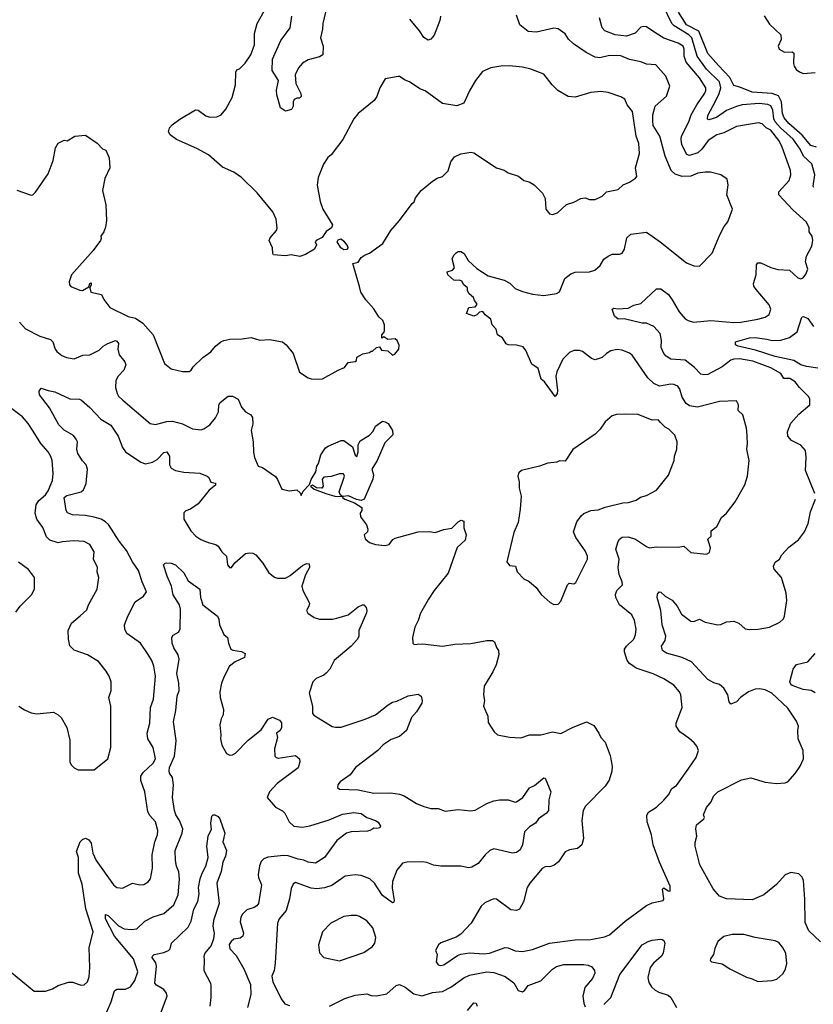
# Model space of a CAD drawing. Extents: x 1771496 to 1971148, y 471553 to 643630.
# Tile 674 of 702: x 1903614 to 1909173, y 568567 to 575461. Entities that reach past the tile are written whole.
import ezdxf

# ---------------------------------------------------------------- set-up
doc = ezdxf.new("R2010")
doc.units = 0

msp = doc.modelspace()

# ---------------------------------------------------------------- linework, layer by layer
at = {"layer": '0CON10XD'}
for points in [[(1904953.8, 573135), (1904986.7, 573175), (1905023.3, 573205), (1905045, 573216), (1905085, 573223.8), (1905173.6, 573226.4), (1905235, 573236.2), (1905296.4, 573216.4), (1905363, 573223), (1905455, 573206), (1905481.2, 573185), (1905528.8, 573125), (1905574.1, 572994.1), (1905634.1, 572954.1), (1905656.4, 572946.4), (1905705, 572943.8), (1905735, 572946.7), (1905845, 573007.5), (1905890, 573025), (1905915, 573060), (1905965, 573067.5), (1905972.5, 573075), (1905975, 573097.5), (1906018.3, 573121.7), (1906065, 573130), (1906075, 573140), (1906085, 573140), (1906113, 573167), (1906135, 573170), (1906148.3, 573148.3), (1906192.5, 573142.5), (1906225, 573112.5), (1906241.7, 573118.3), (1906270, 573155), (1906271.7, 573181.7), (1906257.5, 573215), (1906243, 573227), (1906193, 573223), (1906165, 573240), (1906151.7, 573231.7), (1906150, 573255), (1906167, 573273), (1906170, 573285), (1906170, 573325), (1906157.5, 573355), (1906130.7, 573380.7), (1906095, 573437.5), (1906039.3, 573499.3), (1906004.1, 573554.1), (1905993.8, 573593.8), (1905947.5, 573755), (1905985.7, 573764.3), (1906005, 573796.7), (1906034.1, 573815.9), (1906065, 573826.7), (1906158.8, 573895), (1906213.8, 573985), (1906273.8, 574055), (1906362.5, 574175), (1906376.7, 574185), (1906386.4, 574213.6), (1906426.7, 574265), (1906505, 574331.2), (1906538.3, 574351.7), (1906575, 574364), (1906615, 574403.3), (1906633.2, 574466.8), (1906660, 574500), (1906705, 574522), (1906775, 574534.2), (1906795, 574529.2), (1906953, 574423), (1907007.3, 574407.3), (1907035, 574388.8), (1907107.5, 574365), (1907144.4, 574334.4), (1907182.5, 574325), (1907216.7, 574305), (1907275.8, 574245.8), (1907295, 574210), (1907300, 574135), (1907325, 574102.5), (1907345, 574097.5), (1907380.7, 574109.3), (1907445, 574167.5), (1907495, 574182.5), (1907545, 574210), (1907575, 574213.3), (1907605, 574203.3), (1907645, 574203.3), (1907694, 574226), (1907725, 574256.7), (1907805, 574271.2), (1907840, 574305), (1907886.1, 574323.9), (1907927.9, 574352.1), (1907935.9, 574364.1), (1907928, 574425), (1907954.3, 574525), (1907950, 574595), (1907932.7, 574645), (1907907.3, 574817.3), (1907868.8, 574865), (1907853.3, 574905), (1907825, 574922), (1907735, 574952), (1907685, 574958), (1907615, 574951.4), (1907505, 574918.5), (1907456.6, 574923.4), (1907384.4, 574965), (1907344, 575004), (1907285, 575080), (1907195, 575114), (1907135, 575128.6), (1907042.7, 575137.3), (1906985, 575135.7), (1906915, 575124.2), (1906855, 575098.8), (1906806.2, 575035), (1906765, 574963.3), (1906725, 574876.2), (1906675, 574859.2), (1906575, 574875.6), (1906455, 574964), (1906417.3, 574977.3), (1906345, 575026.7), (1906315, 575037.5), (1906275, 575062.5), (1906265, 575062.5), (1906173.6, 575046.4), (1906136.4, 574983.6), (1906115.8, 574924.2), (1906096.7, 574895), (1905985, 574803.8), (1905955, 574767.5), (1905877.1, 574622.9), (1905795, 574516), (1905773.5, 574496.5), (1905741.4, 574448.6), (1905705, 574357.5), (1905698.3, 574301.7), (1905717.9, 574187.9), (1905737.1, 574135), (1905805.6, 574025), (1905797.1, 574005), (1905761.5, 573978.5), (1905733.8, 573936.2), (1905690, 573915), (1905683.8, 573905), (1905692.5, 573885), (1905678.8, 573855), (1905615, 573816.9), (1905575.7, 573804.3), (1905515.4, 573815.4), (1905475, 573807.1), (1905392.5, 573815), (1905386.2, 573825), (1905385.6, 573865), (1905361.2, 573915), (1905368.8, 573935), (1905413.3, 573985), (1905418.3, 574001.7), (1905410, 574065), (1905388, 574115), (1905278.3, 574248.3), (1905167.4, 574357.4), (1905114.4, 574394.4), (1905035, 574429.2), (1904935.8, 574515), (1904855, 574559.3), (1904713, 574623), (1904668.8, 574655), (1904657.5, 574675), (1904664.5, 574705), (1904682.9, 574725), (1904735, 574764.1), (1904845, 574830), (1904865, 574828.1), (1904918.9, 574788.9), (1904945, 574779.4), (1904995, 574780.6), (1905024.5, 574795.5), (1905059.2, 574835), (1905103, 574917), (1905125.7, 575004.3), (1905128, 575095), (1905135, 575110), (1905152.9, 575117.1), (1905193.4, 575156.6), (1905233.3, 575215), (1905257.9, 575285), (1905258.7, 575365), (1905278.5, 575435), (1905328.9, 575525)], [(1905756.6, 575513.4), (1905738.5, 575435), (1905735.4, 575395), (1905721.9, 575335), (1905738.9, 575275), (1905738.1, 575215), (1905715, 575200.9), (1905635, 575180.5), (1905595, 575157.5), (1905566, 575125), (1905543.1, 575075), (1905549.2, 575015), (1905583.3, 574945), (1905586.1, 574923.9), (1905575, 574912.5), (1905555, 574912.5), (1905537, 574903), (1905530, 574885), (1905530, 574855), (1905517, 574833), (1905475, 574821.2), (1905441.2, 574845), (1905414.2, 574935.8), (1905413, 574967), (1905427.5, 575035), (1905383.3, 575105), (1905385.6, 575184.4), (1905442.9, 575315), (1905508.9, 575405), (1905521.5, 575485)], [(1909175.4, 574285.4), (1909170.9, 574295), (1909183.3, 574375), (1909163.2, 574453.2), (1909104.6, 574505), (1909080.2, 574555), (1909031.3, 574625), (1908942, 574705), (1908906.2, 574745), (1908896.2, 574766.2), (1908888.8, 574828.8), (1908875, 574858), (1908855, 574868), (1908793.7, 574873.7), (1908675, 574864.1), (1908635, 574854), (1908565.7, 574824.3), (1908495, 574775.4), (1908440.3, 574760.3), (1908430.8, 574765), (1908435, 574791.2), (1908490, 574895), (1908513.5, 574945), (1908523.9, 574985), (1908516, 575025), (1908425, 575115.3), (1908360, 575205), (1908322.8, 575335), (1908300.7, 575355), (1908198.3, 575418.3), (1908182.1, 575435), (1908119.3, 575565)], [(1909195, 574567.7), (1909155, 574581.1), (1909093.8, 574653.9), (1909000.9, 574735), (1908969.3, 574775), (1908957.1, 574805), (1908949.5, 574885), (1908927.7, 574927.7), (1908884.8, 574945.2), (1908743.3, 574953.3), (1908658.3, 574988.3), (1908615, 574999.4), (1908587.3, 575057.3), (1908509.5, 575139.5), (1908435, 575223.5), (1908369.9, 575379.9), (1908285, 575426.4), (1908228.7, 575515)], [(1906561.1, 575485), (1906557.5, 575455), (1906516.3, 575353.7), (1906495, 575324.4), (1906475, 575317.3), (1906445, 575336.9), (1906414.2, 575384.2), (1906346.9, 575465)], [(1908299.7, 570220.3), (1908351.2, 570295), (1908368.8, 570345), (1908355.9, 570375.9), (1908338.3, 570398.3), (1908301.7, 570431.7), (1908236.7, 570475), (1908212, 570515), (1908212, 570535), (1908254.2, 570645), (1908244.2, 570735), (1908235.5, 570755.5), (1908195, 570802), (1908125, 570847.1), (1908052, 570882), (1907931.9, 570921.9), (1907885, 570952.9), (1907868.6, 570975), (1907850, 571035), (1907851.2, 571055), (1907864, 571075), (1907915.8, 571125), (1907927.1, 571155), (1907931.1, 571195), (1907920, 571255), (1907900.6, 571295), (1907815.8, 571365), (1907788.8, 571415), (1907786.4, 571436.4), (1907796.2, 571465), (1907835.7, 571505), (1907834.2, 571525), (1907813, 571577), (1907806.9, 571625), (1907812, 571685), (1907789.7, 571755), (1907805, 571806.7), (1907815, 571823.3), (1907835, 571837.5), (1907875, 571840), (1907927.5, 571825), (1908005, 571771.9), (1908025, 571764.4), (1908075, 571770.8), (1908222.7, 571767.3), (1908265, 571775.8), (1908315, 571730), (1908425, 571720), (1908445, 571730), (1908453, 571763), (1908434, 571825), (1908456.7, 571845), (1908458, 571882), (1908497.3, 571912.7), (1908530, 571975), (1908565, 572006.2), (1908626, 572085), (1908693.8, 572205), (1908711.2, 572265), (1908723.9, 572373.9), (1908706.2, 572455), (1908711.2, 572495), (1908708, 572585), (1908701.7, 572611.7), (1908678.8, 572695), (1908646.7, 572725), (1908648, 572765), (1908635, 572793.3), (1908515, 572787.3), (1908361.5, 572748.5), (1908305, 572758.2), (1908282.1, 572775), (1908255, 572819.2), (1908237.5, 572875), (1908224.6, 572894.6), (1908196.9, 572906.9), (1908175, 572908.2), (1908095.5, 572894.5), (1908055, 572913.5), (1908014.5, 572954.5), (1907905, 573112), (1907885, 573127.5), (1907835, 573147.5), (1907798.3, 573151.7), (1907755, 573142.5), (1907725, 573124.4), (1907694, 573095), (1907645, 573080.4), (1907618.3, 573088.3), (1907555, 573139.2), (1907535, 573145.8), (1907495, 573144.2), (1907465, 573130), (1907419.2, 573085), (1907376.4, 572996.4), (1907370, 572965), (1907380, 572865), (1907378, 572845), (1907365, 572823.3), (1907289.1, 572925), (1907267.7, 572945), (1907245, 573018), (1907200.3, 573050.3), (1907158.8, 573145), (1907139.7, 573169.7), (1907095, 573182.5), (1907035, 573184.5), (1907021.1, 573191.1), (1906995, 573234), (1906961.2, 573255), (1906951.2, 573295), (1906924.4, 573324.4), (1906914.2, 573365), (1906873.8, 573395), (1906857.1, 573417.1), (1906835, 573414.2), (1906815, 573394.3), (1906795, 573385.7), (1906743.3, 573405), (1906760, 573445), (1906805, 573451.9), (1906816.5, 573465), (1906816.4, 573475), (1906799.2, 573495), (1906792, 573515), (1906762, 573542), (1906751.8, 573561.8), (1906751.1, 573585), (1906725.6, 573605), (1906711.5, 573631.5), (1906695, 573638.1), (1906665, 573634.4), (1906655, 573638.6), (1906614, 573675), (1906607.5, 573695), (1906645, 573708), (1906660, 573725), (1906643.3, 573786.7), (1906655, 573812.5), (1906670.7, 573829.3), (1906685, 573837.5), (1906705, 573837.5), (1906726.7, 573825), (1906755.9, 573775.9), (1906815, 573718.8), (1906895, 573668.8), (1907006.6, 573636.6), (1907046.4, 573616.4), (1907085, 573580), (1907135, 573558.6), (1907205, 573538.6), (1907285, 573530), (1907375, 573544), (1907394.3, 573555.7), (1907431.9, 573648.1), (1907475, 573681.5), (1907505, 573692.7), (1907605, 573695.7), (1907643, 573707), (1907680.3, 573739.7), (1907705.6, 573784.4), (1907735, 573805.8), (1907765, 573818.8), (1907815, 573820), (1907833, 573827), (1907850.8, 573855), (1907866.7, 573935), (1907895, 573960.6), (1908005, 573974.3), (1908100, 573905), (1908285, 573758.8), (1908335, 573738.8), (1908375, 573736.7), (1908463.6, 573826.4), (1908518, 573955), (1908547.7, 574012.3), (1908573.6, 574046.4), (1908607.5, 574135), (1908566.9, 574235), (1908575.9, 574305.9), (1908570, 574345), (1908525.7, 574375.7), (1908452.9, 574392.9), (1908415, 574394.6), (1908365, 574386.6), (1908315, 574364.7), (1908255, 574363.6), (1908205, 574380), (1908176.2, 574405), (1908134.7, 574505), (1908098.8, 574645), (1908051.2, 574721.2), (1908047.8, 574752.2), (1908048.9, 574795), (1908064.6, 574855), (1908143.8, 574925), (1908168.8, 574995), (1908140, 575065), (1908070, 575145), (1908005, 575150.6), (1907965, 575167.1), (1907885, 575182.9), (1907825, 575208.5), (1907745, 575209.5), (1907676.6, 575193.4), (1907645, 575198.4), (1907581.7, 575231.7), (1907493.1, 575293.1), (1907458.2, 575325), (1907435, 575361.2), (1907385, 575397.5), (1907355, 575402), (1907235, 575372.9), (1907175, 575378), (1907118, 575425), (1907095, 575493.3)], [(1909182.2, 572145), (1909117.7, 572305), (1909121.5, 572395), (1909117.3, 572445), (1909085, 572483.3), (1909018.8, 572515), (1908994.4, 572545), (1908991.5, 572575), (1909015, 572635.8), (1909071.3, 572698.7), (1909147.5, 572765), (1909147.5, 572805), (1909140.7, 572820.7), (1909076.2, 572885), (1909045.8, 572925.8), (1909008.6, 572948.6), (1908965, 572950), (1908944.4, 572985), (1908875, 573024.1), (1908749.9, 573069.9), (1908655, 573087.5), (1908615, 573085.3), (1908595, 573077.5), (1908535, 573031.4), (1908435, 572977.1), (1908405, 572974.3), (1908385, 572979.4), (1908341.5, 573025), (1908275, 573078.5), (1908175, 573085.5), (1908141.4, 573105), (1908124.7, 573124.7), (1908108.2, 573165), (1908108.9, 573215), (1908099.2, 573265), (1908055, 573313.6), (1908005, 573337.3), (1907973.5, 573336.5), (1907847, 573367), (1907805, 573364.5), (1907780.8, 573385), (1907763.8, 573435), (1907775, 573442.5), (1907805, 573436), (1907875, 573441.2), (1907915, 573462.5), (1907965, 573474.2), (1908075, 573577.5), (1908105, 573577.5), (1908157.6, 573537.6), (1908185, 573500.8), (1908232.2, 573415), (1908275, 573367.1), (1908296.2, 573355), (1908334.6, 573344.6), (1908455, 573355.5), (1908615, 573340.7), (1908666, 573344), (1908785, 573365.6), (1908835, 573379.2), (1908862.3, 573397.7), (1908874, 573435), (1908864.2, 573465), (1908772.5, 573572.5), (1908756.9, 573595), (1908754.4, 573615), (1908771.8, 573675), (1908774.2, 573745.8), (1908785, 573758), (1908805, 573758.1), (1908875, 573726.2), (1908925, 573711.2), (1909005, 573706.7), (1909065, 573653.8), (1909085, 573646.7), (1909102.5, 573655), (1909120.7, 573679.3), (1909133.3, 573715), (1909117.5, 573765), (1909123.8, 573805), (1909161.2, 573875), (1909170, 573915), (1909164, 573945), (1909143.8, 573975), (1909144, 574005), (1909124.3, 574044.3), (1909030.3, 574130.3), (1908930, 574235), (1908931.2, 574255), (1909004.5, 574335.5), (1909015.7, 574375), (1909011.9, 574405), (1908952.9, 574575), (1908931.1, 574615), (1908875, 574687.8), (1908843.5, 574705), (1908815, 574731.1), (1908789.7, 574739.7), (1908635, 574713.8), (1908545, 574668), (1908495.9, 574654.1), (1908435.5, 574615), (1908392.5, 574555), (1908365, 574529.1), (1908305, 574510.9), (1908286.3, 574516.3), (1908252.3, 574585), (1908246.1, 574625), (1908249.3, 574645), (1908301.1, 574745), (1908316.7, 574795), (1908355.8, 574865), (1908412.4, 574947.6), (1908420, 574965), (1908419.6, 574985), (1908375, 575054.6), (1908283.2, 575165), (1908267.2, 575205), (1908269.1, 575255), (1908261.5, 575275), (1908225, 575296.1), (1908125, 575330.8), (1908062.2, 575372.2), (1908005, 575410.6), (1907985, 575414.4), (1907965, 575409.2), (1907925, 575367.1), (1907865, 575345.7), (1907785, 575355.5), (1907712.6, 575382.6), (1907694.3, 575405), (1907675, 575473.3)], [(1908827.5, 575487.5), (1908865, 575430.6), (1908945.9, 575355.9), (1908948.3, 575321.7), (1908926.5, 575275), (1908934.4, 575255), (1908970, 575235), (1909025, 575235.6), (1909036.9, 575226.9), (1909034.6, 575155), (1909038.5, 575135), (1909052.4, 575112.4), (1909075, 575095.4), (1909102.5, 575085), (1909185, 575091.1)], [(1903595, 574268.8), (1903695, 574233.6), (1903706.2, 574235), (1903725.5, 574254.5), (1903815, 574382.5), (1903848, 574475), (1903864.2, 574565), (1903883.9, 574596.1), (1903925, 574617.5), (1903947, 574613), (1904000, 574645), (1904075, 574652), (1904157.9, 574597.9), (1904195, 574556.7), (1904217.7, 574547.7), (1904241.2, 574495), (1904246.7, 574425), (1904211.2, 574348.8), (1904193.9, 574266.1), (1904217.5, 574165), (1904221.4, 574055), (1904215, 574007.5), (1904204, 573975), (1904183.6, 573946.4), (1904185, 573930), (1904181.2, 573915), (1904129.2, 573845), (1903976.2, 573675), (1903960, 573625), (1903962.5, 573605), (1903972.3, 573592.3), (1904035, 573567.5), (1904055, 573566.2), (1904099.5, 573590.5), (1904105, 573613.3), (1904115, 573620), (1904115.5, 573605), (1904105.8, 573585), (1904113.5, 573553.5), (1904187.3, 573537.3), (1904202.7, 573502.7), (1904245.9, 573445.9), (1904375, 573382.5), (1904425, 573371.9), (1904477.4, 573337.4), (1904549.2, 573255), (1904628.8, 573055), (1904675.8, 573015.8), (1904755, 572999.2), (1904801.7, 572998.3), (1904815, 573007.5), (1904828.3, 573031.7), (1904896.7, 573095), (1904953.8, 573135)], [(1905885, 573850), (1905863.3, 573865), (1905837.5, 573905), (1905845, 573920), (1905865, 573926.7), (1905885, 573910), (1905910, 573875), (1905912.5, 573865), (1905905, 573852.5), (1905885, 573850)], [(1909205, 573020.6), (1909125.8, 573034.2), (1909085, 573045.3), (1909035.4, 573074.6), (1908905, 573102.5), (1908767.1, 573147.1), (1908645.5, 573175.5), (1908626.7, 573185), (1908628.8, 573205), (1908725, 573234.6), (1908765, 573235.9), (1908846.7, 573223.3), (1908885, 573215.7), (1908945, 573217.7), (1909005, 573235.8), (1909058.4, 573275), (1909089.3, 573370.7), (1909095, 573380), (1909105, 573382.5), (1909135, 573368.1), (1909175, 573313.8)], [(1903612.7, 573342.7), (1903655, 573297.9), (1903755, 573245.7), (1903831.1, 573221.1), (1903845.4, 573205.4), (1903863.3, 573155), (1903875, 573138.6), (1903910.6, 573110.6), (1903943.3, 573095), (1903995, 573085.8), (1904056.7, 573113.3), (1904105.3, 573114.7), (1904171.5, 573148.5), (1904199.2, 573175), (1904232, 573195), (1904285, 573214), (1904295, 573211.2), (1904305.7, 573195), (1904301.9, 573155), (1904311.9, 573115), (1904351.5, 573065), (1904357.5, 573045), (1904343.5, 573006.5), (1904304.4, 572965), (1904288.9, 572935), (1904285.6, 572885), (1904296.9, 572845), (1904307.5, 572825), (1904336.3, 572796.3), (1904527.5, 572635), (1904565, 572628), (1904645, 572648.6), (1904685, 572649.4), (1904755, 572631.1), (1904825, 572597.1), (1904885, 572589.2), (1904905, 572596), (1904945, 572624.2), (1904985.4, 572674.6), (1905006.9, 572715), (1905008.9, 572765), (1905019.3, 572780.7), (1905074.7, 572825.3), (1905105, 572824.6), (1905144.5, 572805), (1905168.5, 572748.5), (1905195.6, 572715), (1905234.1, 572694.1), (1905245.5, 572675), (1905247.9, 572632.1), (1905235.8, 572585), (1905249.2, 572505), (1905252.7, 572432.7), (1905260, 572395), (1905284.1, 572334.1), (1905316.1, 572326.1), (1905405, 572262.5), (1905420.7, 572240.7), (1905450, 572175), (1905505, 572162.5), (1905555, 572170), (1905578.3, 572148.3), (1905585, 572130), (1905600, 572160), (1905643.6, 572206.4), (1905655, 572242.5), (1905688, 572295), (1905695.7, 572334.3), (1905707.5, 572355), (1905724, 572415), (1905757.3, 572462.7), (1905775, 572476), (1905865, 572514), (1905885, 572513.8), (1905945, 572470), (1905963.2, 572413.2), (1905975, 572403.3), (1905984, 572435), (1905984.2, 572485), (1905997.9, 572512.1), (1906065, 572551.2), (1906090.5, 572579.5), (1906107.5, 572615), (1906155, 572650), (1906175, 572646.7), (1906195, 572633.3), (1906226.2, 572585), (1906228.8, 572555), (1906171.3, 572498.7), (1906118.1, 572375), (1906081.2, 572315), (1906092.1, 572275), (1906088.5, 572245), (1906028.1, 572105), (1906005, 572095.6), (1905972.9, 572102.9), (1905917.3, 572127.3), (1905877.5, 572122.5), (1905876.2, 572115), (1905891.1, 572105), (1905959.4, 572079.4), (1906010, 572045), (1906011.4, 572025), (1906000, 572005), (1906000.5, 571980.5), (1906042.5, 571925), (1906052.5, 571895), (1906050, 571875), (1906027.5, 571855), (1906035, 571827.5), (1906065, 571800), (1906106.7, 571786.7), (1906175, 571778.8), (1906203, 571787), (1906228.8, 571821.2), (1906245, 571831.2), (1906405, 571876), (1906485, 571878.8), (1906525, 571870), (1906585, 571891.4), (1906640, 571900), (1906685, 571946), (1906706.4, 571956.4), (1906725, 571950), (1906723.9, 571903.9), (1906742, 571855), (1906735, 571817.5), (1906678.8, 571765), (1906614.3, 571585), (1906517.5, 571465), (1906477.5, 571405), (1906421.2, 571305), (1906406, 571254), (1906382.7, 571207.3), (1906366, 571135), (1906366.7, 571096.7), (1906377, 571087), (1906399.3, 571089.3), (1906435, 571091.2), (1906575, 571075.8), (1906661.7, 571088.3), (1906775, 571094.4), (1906885, 571115.7), (1906925, 571113.8), (1906940, 571105), (1906953.3, 571065), (1906966.7, 571045), (1906970, 571015), (1906950.8, 570945), (1906929.2, 570895), (1906867.5, 570795), (1906863.8, 570735), (1906870, 570695), (1906863.3, 570655), (1906892.5, 570585), (1906895, 570540), (1906937.5, 570475), (1906960, 570455), (1907045, 570436.7), (1907125, 570433.8), (1907185, 570453.3), (1907265, 570454.2), (1907345, 570474.4), (1907405, 570462.9), (1907485, 570505.7), (1907585, 570545.7), (1907635, 570519.2), (1907671.5, 570465), (1907683.5, 570435), (1907713.8, 570403.8), (1907750.2, 570310.2), (1907763.3, 570235), (1907761.3, 570198.7), (1907742.6, 570137.4), (1907715.8, 570095), (1907578, 569955), (1907561.4, 569925), (1907551.9, 569855), (1907562.1, 569727.9), (1907551.4, 569685), (1907521.7, 569658.3), (1907465, 569650), (1907435, 569636), (1907387.1, 569565), (1907358.5, 569541.5), (1907335, 569532.7), (1907295, 569529.5), (1907272.7, 569517.3), (1907186.9, 569415), (1907168.6, 569385), (1907144, 569285), (1907115, 569234), (1907095, 569224), (1907055, 569230), (1906954.5, 569304.5), (1906935, 569306.4), (1906906.2, 569295), (1906872.5, 569277.5), (1906846.2, 569255), (1906777.5, 569135), (1906705, 569058), (1906671.7, 569038.3), (1906565, 568997.5), (1906546.7, 568983.3), (1906526.2, 568945), (1906538, 568915), (1906532, 568865), (1906545, 568844.2), (1906565, 568838.6), (1906585, 568843.6), (1906681.8, 568908.2), (1906705, 568917.3), (1906765, 568927.3), (1906865, 568920.4), (1906905, 568924.8), (1907013.8, 568966.2), (1907035, 568963.8), (1907085, 568941.8), (1907135, 568936.8), (1907205, 568952.2), (1907325, 568995.5), (1907505, 569018.2), (1907615, 569021.2), (1907711.1, 569038.9), (1907745, 569053.1), (1907855, 569150), (1908005, 569259.2), (1908045, 569277.1), (1908120, 569295), (1908125.8, 569305), (1908116.7, 569373.3), (1908125, 569382.5), (1908155, 569362.5), (1908170, 569360), (1908170, 569395), (1908095, 569562.5), (1908050.8, 569685), (1908040, 569755), (1908010, 569845), (1908007.5, 569892.5), (1908017.3, 569912.7), (1908075, 569948.8), (1908125, 569996), (1908159.2, 570035), (1908182.6, 570077.4), (1908215, 570098.8), (1908299.7, 570220.3)], [(1903475, 568855.6), (1903715, 568660), (1903795, 568659.1), (1903845, 568675.6), (1903885, 568700), (1903956.7, 568723.3), (1903985, 568722.9), (1904045, 568702), (1904065, 568703.8), (1904088.8, 568725), (1904100.3, 568759.7), (1904104.5, 568825), (1904100, 568965), (1904128.9, 569075), (1904077.3, 569235), (1904051.2, 569408.8), (1904027.1, 569485), (1904025.5, 569595), (1904013.4, 569636.6), (1904038, 569705), (1904055, 569722), (1904075, 569731.2), (1904097.9, 569717.9), (1904115.6, 569695.6), (1904127.5, 569625), (1904148.9, 569575), (1904271.5, 569405), (1904295, 569384.4), (1904335, 569380.6), (1904405, 569414.4), (1904455, 569403.5), (1904485, 569406.7), (1904515, 569424.3), (1904529.5, 569445), (1904545, 569520), (1904541.8, 569615), (1904560.8, 569705), (1904580.4, 569755), (1904582.1, 569785), (1904565.3, 569845.3), (1904525, 569888.6), (1904511.2, 569915), (1904490.4, 570055), (1904463.8, 570135), (1904463.1, 570165), (1904478.8, 570191.2), (1904548.5, 570255), (1904564.6, 570285), (1904548.5, 570365), (1904512.7, 570425), (1904507.7, 570465), (1904526.2, 570535), (1904530.5, 570645), (1904551.3, 570705), (1904564.7, 570865), (1904555, 570933.8), (1904540.5, 570975), (1904515, 571017.5), (1904459.4, 571095), (1904364.1, 571164.1), (1904350, 571195), (1904348.9, 571225), (1904371.5, 571285), (1904424.3, 571385), (1904482.5, 571425), (1904502, 571455), (1904471.1, 571525), (1904446.5, 571605), (1904405.2, 571665.2), (1904362.9, 571745), (1904310.1, 571810.1), (1904236.5, 571926.5), (1904215.7, 571945), (1904185, 571964.6), (1904135, 571977.9), (1904075, 571989.5), (1903984.4, 571994.4), (1903949.5, 572009.5), (1903938.8, 572025), (1903926.2, 572115), (1903945, 572129.2), (1904044, 572156), (1904060.5, 572169.5), (1904080.8, 572215), (1904090, 572315), (1904080, 572345), (1904053.7, 572373.7), (1904021.9, 572425), (1904014.5, 572455), (1904019.4, 572505), (1904010, 572525), (1903990.4, 572550.4), (1903925, 572586.5), (1903888.9, 572625), (1903824, 572744), (1903753.8, 572835), (1903750.7, 572859.3), (1903765, 572882.5), (1903815, 572865.6), (1903860, 572855), (1903965, 572807.1), (1904033.9, 572803.9), (1904047.3, 572797.3), (1904106.6, 572746.6), (1904182.5, 572665), (1904251.8, 572621.8), (1904304.7, 572544.7), (1904335, 572466), (1904355.3, 572435.3), (1904462.3, 572362.3), (1904495, 572351.8), (1904545, 572362.7), (1904577.2, 572382.8), (1904625, 572430), (1904645, 572436.2), (1904663.8, 572405), (1904662.9, 572345), (1904675, 572322), (1904705.5, 572305.5), (1904765, 572293.1), (1904875, 572286.2), (1904927.5, 572265), (1904940, 572255), (1904954.1, 572224.1), (1904985.5, 572215.5), (1904985, 572202), (1904942, 572168), (1904865, 572072.5), (1904810, 572035), (1904776.9, 572023.1), (1904765, 572007.5), (1904764, 571965), (1904812.6, 571882.6), (1904848, 571845), (1904882.6, 571822.6), (1904935, 571800), (1904987.2, 571787.2), (1905005.3, 571775.3), (1905030, 571735), (1905063.1, 571705), (1905070.8, 571645), (1905085, 571623.3), (1905096.7, 571625), (1905122.3, 571657.7), (1905195, 571723.8), (1905225, 571727.5), (1905247, 571727), (1905268.8, 571715), (1905316.6, 571656.6), (1905359.1, 571589.1), (1905399.1, 571559.1), (1905420.6, 571550.6), (1905475, 571550.6), (1905509.8, 571570.2), (1905595, 571640), (1905623.3, 571653.3), (1905642.5, 571652.5), (1905643.8, 571625), (1905615.6, 571574.4), (1905590, 571495), (1905596.7, 571465), (1905643.3, 571375), (1905640, 571355), (1905622.5, 571325), (1905632.5, 571305), (1905677.5, 571275), (1905714.2, 571264.2), (1905805, 571264), (1905835, 571270), (1905915, 571294.3), (1905985, 571349.2), (1906015, 571364), (1906025, 571363.3), (1906041.2, 571345), (1906045.8, 571325), (1906042.3, 571307.7), (1905989.2, 571185), (1905990, 571145), (1905980.8, 571125), (1905935.7, 571075), (1905815.9, 570974.1), (1905786.9, 570915), (1905760.9, 570885), (1905745, 570872), (1905690.8, 570849.2), (1905668.2, 570825), (1905641.9, 570745), (1905665.6, 570655), (1905664.4, 570604.4), (1905675, 570592), (1905803.2, 570513.2), (1905827, 570507), (1905865, 570508.9), (1906035, 570564.4), (1906106.2, 570595), (1906195.4, 570664.6), (1906225, 570682.5), (1906255, 570690), (1906335, 570727.5), (1906405, 570740), (1906426.7, 570725), (1906433.8, 570695), (1906430, 570675), (1906393.1, 570615), (1906357.5, 570575), (1906324.4, 570485), (1906275, 570442.5), (1906215, 570422.2), (1906159.2, 570385), (1906122.5, 570345), (1905966, 570225), (1905928, 570175), (1905860, 570125), (1905842.5, 570105), (1905840, 570085), (1905855, 570073.3), (1905985, 570068.9), (1906095, 570044.6), (1906212.8, 570047.2), (1906275, 570039.2), (1906307.8, 570027.8), (1906393.8, 569973.8), (1906445, 569951.9), (1906495, 569939.4), (1906545, 569938.1), (1906595, 569920.5), (1906685, 569932.2), (1906775, 569923.1), (1906804.3, 569925.7), (1906885, 569974.4), (1906935, 569992.5), (1906975, 569999.5), (1907035, 569999.4), (1907085, 569982.5), (1907095, 569984.2), (1907139.2, 570015), (1907185, 570083.3), (1907220.7, 570099.3), (1907275, 570146.7), (1907285, 570152.5), (1907295, 570150), (1907333.3, 570055), (1907321.2, 569998.8), (1907317.1, 569925), (1907303.8, 569905), (1907248.8, 569865), (1907226.2, 569835), (1907185, 569810), (1907150.8, 569775), (1907136.2, 569685), (1907120.5, 569649.5), (1907095, 569631.2), (1907065, 569626.2), (1906935, 569656), (1906906.7, 569645), (1906873.3, 569615)], [(1903607.5, 570655), (1903648.6, 570628.6), (1903695, 570608.6), (1903735, 570600.6), (1903851.7, 570611.7), (1903884.4, 570594.4), (1903904.2, 570575), (1903945.7, 570505), (1903965.7, 570415.7), (1903966.7, 570265), (1903973.9, 570243.9), (1903995, 570222.5), (1904025, 570210), (1904135, 570210), (1904232.5, 570285), (1904253.3, 570365), (1904252, 570655), (1904238.8, 570715), (1904254, 570765), (1904254.3, 570825), (1904240.8, 570865), (1904219.7, 570899.7), (1904166.8, 570966.8), (1904088.8, 571015), (1903995, 571047.8), (1903966.2, 571076.2), (1903956.5, 571125), (1903954.5, 571185.5), (1903976.9, 571235), (1904037.5, 571287.5), (1904085, 571328.8), (1904095.8, 571365), (1904156, 571475), (1904169.2, 571555), (1904157.1, 571595), (1904159.2, 571625), (1904131.4, 571685), (1904135.7, 571735), (1904105, 571785.8), (1904065, 571808.1), (1903992.4, 571812.4), (1903915, 571806.1), (1903885, 571798), (1903825, 571816.2), (1903801.2, 571841.2), (1903776.7, 571905), (1903733.3, 571965), (1903722.5, 572005), (1903729.5, 572065), (1903747.5, 572095), (1903795, 572135.5), (1903815, 572162.9), (1903843.8, 572235), (1903850, 572285), (1903840.9, 572375), (1903832.4, 572402.4), (1903813.3, 572435), (1903762.2, 572495), (1903709.9, 572579.9), (1903674.7, 572634.7), (1903635, 572680.5), (1903495, 572785.4)], [(1907355, 571367.5), (1907385, 571370), (1907405, 571390), (1907450, 571505), (1907463, 571517), (1907495, 571512.5), (1907508.3, 571521.7), (1907591.2, 571685), (1907592, 571705), (1907575, 571743.3), (1907508.5, 571835), (1907493.6, 571875), (1907515.6, 571945), (1907549.1, 571990.9), (1907565, 572004.3), (1907614.4, 572025.6), (1907665, 572029.5), (1907715, 572049.1), (1907837.7, 572077.7), (1907878.3, 572081.7), (1907931.7, 572098.3), (1907961.2, 572118.8), (1908005, 572130), (1908075, 572166.7), (1908157.7, 572272.3), (1908198.8, 572375), (1908201.2, 572405), (1908216.7, 572455), (1908218.8, 572505), (1908203, 572553), (1908160, 572595), (1908135, 572607.5), (1908102, 572642), (1908085, 572658.8), (1908045, 572656.2), (1907945, 572696.7), (1907855, 572700), (1907795, 572696.7), (1907765, 572688), (1907715, 572646.2), (1907679.2, 572595), (1907645, 572559.2), (1907487.9, 572452.1), (1907435, 572371.2), (1907395, 572372.5), (1907376.1, 572363.9), (1907313, 572357), (1907255, 572336), (1907130, 572305), (1907110.7, 572289.3), (1907102.5, 572265), (1907112.5, 572225), (1907111.7, 572181.7), (1907126.2, 572125), (1907120, 572035), (1907105, 571940), (1907075, 571870), (1907026.2, 571665), (1907045, 571640), (1907086.2, 571636.2), (1907097.5, 571595), (1907147.5, 571545), (1907175, 571533.3), (1907197.5, 571515), (1907232.5, 571485), (1907267, 571437), (1907330.7, 571380.7), (1907355, 571367.5)], [(1905865, 572122), (1905872.5, 572125), (1905862.1, 572132.1), (1905851.9, 572155), (1905890, 572265), (1905881.7, 572281.7), (1905855, 572282.5), (1905795, 572262.5), (1905745, 572257.5), (1905733.8, 572245), (1905738.9, 572195), (1905729.4, 572180.6), (1905693.6, 572183.6), (1905665, 572201.2), (1905650, 572195), (1905677.5, 572175), (1905759.2, 572145), (1905822, 572125), (1905865, 572122)], [(1909222.5, 569005), (1909141.3, 569081.3), (1909115, 569140), (1909114.3, 569304.3), (1909103.6, 569433.6), (1909095, 569457.5), (1909070.7, 569480.7), (1909015, 569491.2), (1908975, 569473.3), (1908915, 569406.7), (1908825, 569333.3), (1908745, 569298.8), (1908565, 569306.9), (1908515.5, 569325.5), (1908470.8, 569375), (1908377.1, 569545), (1908344.3, 569674.3), (1908345, 569700), (1908358, 569745), (1908350, 569795), (1908354, 569825), (1908406.7, 569865), (1908410, 569875), (1908403.3, 569895), (1908424.2, 569945), (1908458, 569985), (1908474, 570025), (1908503.8, 570055), (1908670.2, 570139.8), (1908735, 570151.9), (1908835, 570122.9), (1908915, 570114), (1908975, 570118.6), (1908995, 570125.8), (1909046.3, 570183.7), (1909080.8, 570235), (1909103.8, 570285), (1909101.2, 570345), (1909066.2, 570425), (1909063.3, 570485), (1909068.8, 570515), (1909055, 570550), (1908995, 570641.4), (1908882.9, 570745), (1908835, 570768.2), (1908795, 570776.4), (1908765, 570773.6), (1908719.2, 570755), (1908663.8, 570715), (1908635, 570686), (1908595, 570670), (1908583.3, 570685), (1908574.3, 570734.3), (1908545, 570782), (1908515, 570805.7), (1908475, 570818.5), (1908435, 570841.1), (1908319.4, 570965), (1908255, 570996.2), (1908143.3, 571025), (1908116, 571045), (1908110, 571075), (1908134.2, 571115), (1908140, 571145), (1908114.5, 571225), (1908104.4, 571324.4), (1908080, 571415), (1908081.2, 571438.8), (1908093.9, 571456.1), (1908105, 571453.8), (1908135, 571424.2), (1908185, 571396.2), (1908219.4, 571355), (1908249.8, 571299.8), (1908315, 571250.6), (1908335, 571248.8), (1908375, 571264.3), (1908415, 571242.5), (1908505, 571224.4), (1908525, 571225.6), (1908565.5, 571244.5), (1908615, 571250.5), (1908650, 571235), (1908695, 571197.1), (1908722.6, 571192.6), (1908785.3, 571194.7), (1908865, 571207.8), (1908937.4, 571242.6), (1908962.7, 571267.3), (1908970.8, 571285), (1908987.1, 571395), (1908982, 571445), (1908949.2, 571555), (1908897.5, 571615), (1908893.8, 571635), (1908906.1, 571663.9), (1908935.9, 571684.1), (1908953.3, 571715), (1909002.3, 571767.7), (1909069.5, 571820.5), (1909111.2, 571875), (1909135.7, 571934.3), (1909152.9, 572015), (1909186.9, 572105)], [(1903587.7, 571312.3), (1903617.5, 571355), (1903697.5, 571435), (1903717.5, 571475), (1903717.5, 571555), (1903675, 571612.5), (1903605, 571662.5)], [(1904224.6, 568515), (1904255.3, 568584.7), (1904278.3, 568661.7), (1904295, 568672.5), (1904355, 568674.3), (1904390.3, 568689.7), (1904420, 568735), (1904441.4, 568795), (1904410.9, 568885), (1904278.2, 569045), (1904214.7, 569165), (1904214.5, 569195.5), (1904235, 569188.1), (1904307.1, 569117.1), (1904345, 569096.9), (1904395, 569090), (1904434.4, 569095.6), (1904490.3, 569149.7), (1904550.3, 569179.7), (1904625, 569204.3), (1904694.4, 569265), (1904723.4, 569333.4), (1904732.8, 569442.8), (1904729.1, 569495), (1904712.2, 569535), (1904704.6, 569574.6), (1904702.5, 569645), (1904753.1, 569765), (1904756.9, 569795), (1904734.6, 569854.6), (1904708.9, 569895), (1904697.8, 569925), (1904684.4, 570015.6), (1904692.7, 570105), (1904683.6, 570155), (1904664.4, 570185), (1904661.2, 570201.2), (1904663.2, 570225), (1904697.5, 570305), (1904706.2, 570365), (1904709.2, 570415), (1904690.8, 570545), (1904707.9, 570625), (1904717.5, 570725), (1904730.8, 570765), (1904728.6, 570815), (1904714.4, 570884.4), (1904731.9, 570985), (1904724.2, 571015), (1904694.4, 571064.4), (1904682.5, 571095), (1904679.2, 571135), (1904688.3, 571151.7), (1904726.3, 571173.7), (1904738.5, 571195), (1904741.5, 571335), (1904733.4, 571363.4), (1904690, 571435), (1904678.1, 571495), (1904646.2, 571565), (1904622.5, 571645), (1904633, 571657), (1904645, 571657.5), (1904675, 571656.2), (1904705, 571643.8), (1904765, 571587.5), (1904795, 571532), (1904876.7, 571475), (1904881.4, 571415), (1904898, 571365), (1904999.2, 571285), (1905009.2, 571265), (1905013.8, 571225), (1905045, 571157.5), (1905068.8, 571135), (1905076.1, 571096.1), (1905092.5, 571055), (1905107.1, 571047.1), (1905168.3, 571038.3), (1905193.9, 571023.9), (1905188, 570995), (1905123.8, 570966.2), (1905084.6, 570935.4), (1905046.3, 570863.6), (1905027.3, 570815), (1905015.8, 570755), (1905017.5, 570715), (1905042.1, 570632.1), (1905040, 570595), (1905024.4, 570565), (1905015.5, 570525), (1905023.3, 570455), (1905020, 570425), (1905030.9, 570380.9), (1905063.4, 570323.4), (1905085, 570312), (1905105, 570313.8), (1905125, 570326.7), (1905215, 570416.9), (1905305, 570490), (1905355, 570564), (1905385, 570576.7), (1905435, 570556.2), (1905447, 570537), (1905448.1, 570505), (1905439.2, 570485), (1905414, 570465), (1905421.1, 570435), (1905398.9, 570355), (1905400.8, 570305), (1905410, 570295), (1905425, 570291.4), (1905545, 570309.2), (1905573.3, 570285), (1905577.5, 570265), (1905565, 570224), (1905416.7, 570113.3), (1905363.8, 570055), (1905347.5, 570015), (1905405, 569948), (1905455, 569921.4), (1905472.5, 569905), (1905502.5, 569845), (1905535, 569815.6), (1905595, 569806.9), (1905647.1, 569817.1), (1905781, 569859), (1905875, 569898.2), (1905955, 569910), (1906005, 569902.9), (1906045, 569876), (1906107.5, 569855), (1906125, 569842.5), (1906142.5, 569815), (1906136.4, 569803.6), (1906115, 569797.5), (1906095, 569800), (1906073.6, 569786.4), (1906049.4, 569780.6), (1905935.6, 569775.6), (1905904.1, 569765.9), (1905835.6, 569715), (1905748.8, 569595), (1905685, 569556.2), (1905635, 569561.5), (1905605, 569577.7), (1905565.4, 569584.6), (1905495, 569606.1), (1905465, 569608.5), (1905353.1, 569596.9), (1905325, 569585.6), (1905305, 569567.5), (1905293.6, 569536.4), (1905285.7, 569475), (1905287.1, 569455), (1905307.1, 569405), (1905287.6, 569272.4), (1905275, 569256), (1905256.2, 569245), (1905205, 569228), (1905175, 569198.8), (1905163.6, 569176.4), (1905157.8, 569145), (1905180.8, 569065), (1905176.2, 569045), (1905159.2, 569030.8), (1905115, 569024.2), (1905095, 569008), (1905080.6, 568985), (1905087.1, 568955), (1905129.7, 568909.7), (1905184.4, 568815), (1905230.5, 568705), (1905232.2, 568635), (1905210.8, 568545)], [(1909185, 570749.2), (1909156.7, 570765), (1909102.4, 570772.4), (1909025, 570800), (1909015, 570805.5), (1909007.1, 570825), (1909031.6, 570915), (1909055, 570945.6), (1909135, 570965.7), (1909185, 571023.8)], [(1904535, 568327.5), (1904646.4, 568625), (1904643.3, 568645), (1904625, 568670.6), (1904571.7, 568701.7), (1904561.5, 568715), (1904572.9, 568835), (1904567, 568857), (1904542.5, 568895), (1904544, 568905), (1904556.7, 568915), (1904625, 568929.2), (1904656.4, 568943.6), (1904667.3, 568955), (1904677.8, 568995), (1904795, 569108.5), (1904815, 569150), (1904835, 569234.2), (1904862.3, 569287.7), (1904870.8, 569340.8), (1904866.6, 569385), (1904879.5, 569445), (1904892, 569485), (1904919.2, 569535), (1904934.5, 569595), (1904925.8, 569675), (1904933.3, 569745), (1904957.2, 569792.8), (1904952.7, 569835), (1904960, 569885), (1904970, 569895), (1904980, 569895), (1905005, 569882), (1905016.5, 569865), (1905051.1, 569765), (1905036.2, 569705), (1905062.5, 569645), (1905055.6, 569605), (1905037.3, 569562.7), (1905025, 569496.7), (1904994.5, 569415), (1905012.6, 569272.6), (1904972.9, 569155), (1904967.5, 569115), (1904976, 569065), (1904972.7, 569025), (1904955, 568978.9), (1904911.4, 568925), (1904904.4, 568905), (1904905.6, 568875.6), (1904903.2, 568803.2), (1904950.8, 568715), (1904954.1, 568695.9), (1904954.2, 568615), (1904945.7, 568555)], [(1906873.3, 569615), (1906825, 569553.3), (1906781.7, 569528.3), (1906757.7, 569522.3), (1906705, 569534.3), (1906565, 569535.6), (1906511.8, 569541.8), (1906465, 569560), (1906435.6, 569564.4), (1906327, 569563), (1906295, 569556), (1906255, 569506.7), (1906225, 569427.5), (1906222.4, 569382.4), (1906237.5, 569295), (1906235, 569282.5), (1906225, 569276.7), (1906155, 569330), (1906098.6, 569415), (1906066.4, 569446.4), (1906005, 569468.6), (1905965, 569474.3), (1905895, 569464.2), (1905801.2, 569398.8), (1905748.1, 569381.9), (1905695, 569376.4), (1905655, 569380.5), (1905545, 569421.2), (1905530.6, 569409.4), (1905515, 569377.5), (1905503.5, 569306.5), (1905480.8, 569225), (1905431.4, 569165), (1905418.9, 569135), (1905403.3, 568855), (1905395.6, 568805), (1905380.6, 568765), (1905388.1, 568725), (1905444.6, 568604.6), (1905470.9, 568570.9), (1905505, 568560)], [(1905855, 568872.9), (1906025, 568930.8), (1906085, 568971.2), (1906102, 568995), (1906108.6, 569035), (1906086.7, 569103.3), (1906045, 569152), (1905995, 569181.4), (1905975, 569188.6), (1905935, 569189.2), (1905885, 569182.5), (1905794.5, 569135.5), (1905734, 569075), (1905706.4, 568983.6), (1905715, 568927.5), (1905745, 568896.2), (1905855, 568872.9)], [(1907705, 568566), (1907754.4, 568615.6), (1907817.3, 568775), (1907975, 568982.9), (1908015, 569006.9), (1908044.4, 569015.6), (1908105, 569024), (1908115, 569020), (1908125, 569013.3), (1908132, 568995), (1908120, 568925), (1908108.8, 568905), (1908053.8, 568856.2), (1908031.1, 568825), (1908012.7, 568755), (1908019.8, 568719.8), (1908038.9, 568688.9), (1908065.5, 568665.5), (1908091.3, 568651.3), (1908155, 568632), (1908175.6, 568615.6), (1908215.5, 568545.5)], [(1908785, 568726.7), (1908885, 568733.3), (1908916.1, 568743.9), (1908959.5, 568780.5), (1908977.3, 568812.7), (1908987.3, 568852.7), (1908980.8, 568925), (1908957.6, 568967.6), (1908930.3, 569000.3), (1908905, 569012.5), (1908765.6, 569035.6), (1908685, 569055.6), (1908604.3, 569055.7), (1908545, 569041.2), (1908503.9, 569006.1), (1908483, 568957), (1908474, 568916), (1908452.5, 568885), (1908450, 568875), (1908460, 568865), (1908535, 568850), (1908587.5, 568815), (1908705, 568756.7), (1908745, 568746.7), (1908785, 568726.7)], [(1905785, 568554.3), (1905892.4, 568607.6), (1905965, 568632.5), (1906045, 568640), (1906075, 568629.2), (1906114.1, 568625.9), (1906185, 568641.4), (1906252, 568698), (1906275, 568707.1), (1906315, 568687.1), (1906375, 568640.5), (1906433, 568627), (1906505, 568650.5), (1906575, 568656), (1906635, 568687.8), (1906725, 568753.6), (1906765, 568772.5), (1906885, 568794.5), (1906935, 568791.1), (1907015, 568762.9), (1907075, 568718), (1907105, 568663.8), (1907135, 568653.8), (1907152.7, 568667.3), (1907175, 568698), (1907265, 568732), (1907345, 568812.5), (1907375, 568832.7), (1907425, 568846.2), (1907565.4, 568845.4), (1907595, 568841.9), (1907620.3, 568830.3), (1907640.8, 568805), (1907642.5, 568785), (1907625, 568748.8), (1907571.4, 568685), (1907558.6, 568625), (1907564.3, 568574.3), (1907575, 568550)], [(1906749.6, 568525), (1906795, 568578.6), (1906811.2, 568575), (1906819.5, 568555)]]:
    msp.add_lwpolyline(points, dxfattribs=at)

doc.saveas('drawing.dxf')
